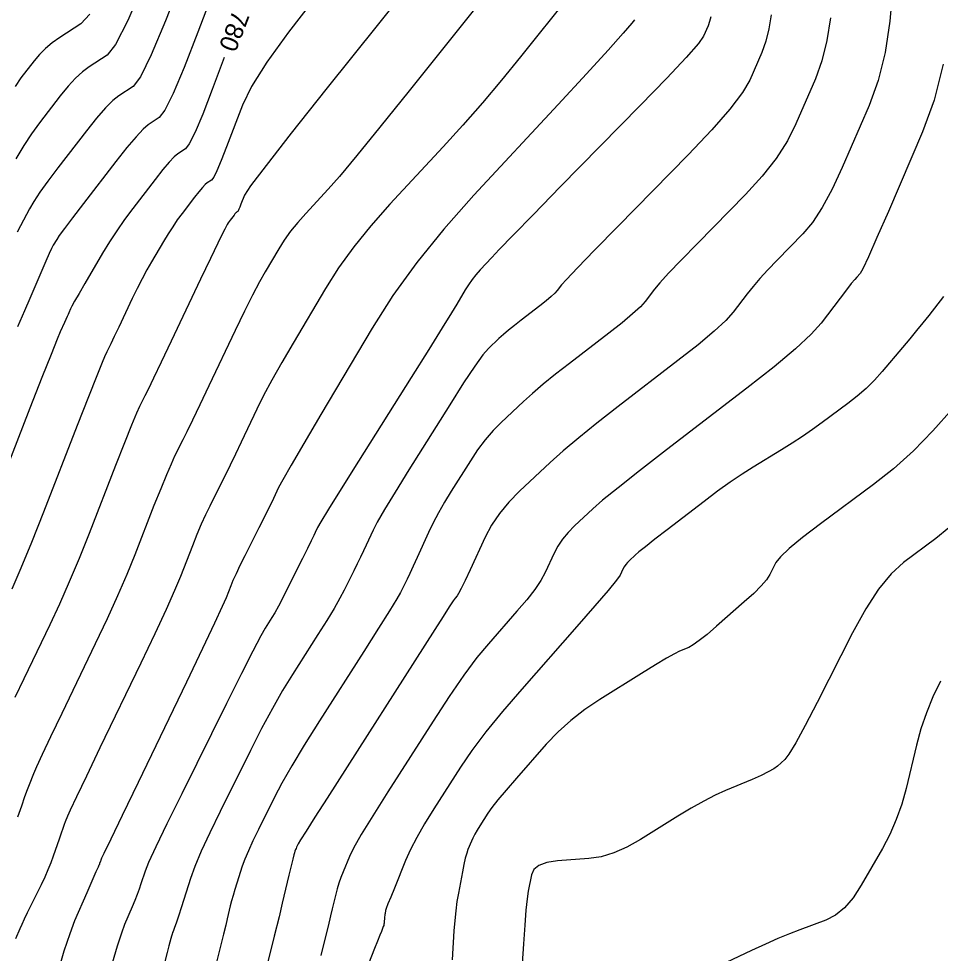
# Model space of a CAD drawing. Extents: x 2082232 to 2083549, y 592624 to 593832.
# Drawn here: x 2083043.8 to 2083079.59, y 593613.69 to 593650 of the extents above; entities that cross this region are included whole.
import ezdxf

# ---------------------------------------------------------------- set-up
doc = ezdxf.new("R2010")
doc.units = 0
doc.layers.add('DT_X_Contour_Major', color=7, linetype='Continuous')
doc.layers.add('DT_X_Contour_Minor', color=7, linetype='Continuous')

msp = doc.modelspace()

# ---------------------------------------------------------------- linework, layer by layer
at = {"layer": 'DT_X_Contour_Major'}
for points in [[(2083067.712, 593649.962), (2083067.606, 593649.83), (2083067.273, 593649.44), (2083066.686, 593648.784), (2083065.842, 593647.861), (2083064.744, 593646.671), (2083061.474, 593643.143), (2083060.307, 593641.827), (2083059.261, 593640.528), (2083058.335, 593639.245), (2083057.528, 593637.978), (2083055.538, 593634.62), (2083054.876, 593633.498), (2083054.381, 593632.651), (2083054.054, 593632.08), (2083053.894, 593631.783), (2083053.692, 593631.357), (2083053.6, 593631.167), (2083053.476, 593630.914), (2083053.319, 593630.599), (2083053.13, 593630.222), (2083052.582, 593629.133), (2083052.394, 593628.754), (2083052.24, 593628.433), (2083052.121, 593628.171), (2083052.036, 593627.968), (2083051.855, 593627.504), (2083051.707, 593627.169), (2083051.401, 593626.511), (2083050.935, 593625.532), (2083050.311, 593624.23), (2083048.434, 593620.329), (2083047.817, 593619.048), (2083047.375, 593618.129), (2083047.109, 593617.574), (2083047.017, 593617.381), (2083047.005, 593617.352), (2083047, 593617.338), (2083046.993, 593617.319), (2083046.985, 593617.295), (2083046.975, 593617.266), (2083046.945, 593617.18), (2083046.933, 593617.147), (2083046.919, 593617.113), (2083046.903, 593617.076), (2083046.885, 593617.038), (2083046.834, 593616.935), (2083046.795, 593616.85), (2083046.717, 593616.672), (2083046.6, 593616.402), (2083046.443, 593616.04), (2083045.974, 593614.951), (2083045.782, 593614.453), (2083045.558, 593613.775), (2083045.302, 593612.916)], [(2083051.786, 593648.495), (2083051.317, 593647.254), (2083050.945, 593646.297), (2083050.648, 593645.593), (2083050.425, 593645.142), (2083050.276, 593644.943), (2083049.98, 593644.75), (2083049.841, 593644.634), (2083049.649, 593644.429), (2083049.403, 593644.136), (2083049.103, 593643.755), (2083048.23, 593642.621), (2083047.911, 593642.194), (2083047.61, 593641.763), (2083047.326, 593641.329), (2083047.06, 593640.891), (2083046.372, 593639.719), (2083046.144, 593639.328), (2083045.974, 593639.032), (2083045.862, 593638.832), (2083045.809, 593638.727), (2083045.745, 593638.577), (2083045.716, 593638.511), (2083045.678, 593638.425), (2083045.631, 593638.319), (2083045.574, 593638.194), (2083045.411, 593637.832), (2083045.292, 593637.546), (2083045.057, 593636.957), (2083044.706, 593636.065), (2083044.239, 593634.871), (2083042.84, 593631.284)], [(2083079.696, 593648.233), (2083079.35, 593646.838), (2083078.901, 593645.601), (2083077.568, 593642.513), (2083077.125, 593641.494), (2083076.794, 593640.751), (2083076.576, 593640.286), (2083076.47, 593640.097), (2083076.34, 593639.964), (2083076.263, 593639.875), (2083076.129, 593639.708), (2083075.939, 593639.462), (2083075.692, 593639.139), (2083074.959, 593638.172), (2083074.572, 593637.742), (2083073.962, 593637.179), (2083073.129, 593636.481), (2083072.072, 593635.649), (2083068.957, 593633.253), (2083067.902, 593632.436), (2083067.072, 593631.781), (2083066.468, 593631.289), (2083066.09, 593630.959), (2083065.384, 593630.296), (2083065.135, 593630.043), (2083064.921, 593629.782), (2083064.739, 593629.513), (2083064.591, 593629.236), (2083064.242, 593628.486), (2083064.075, 593628.18), (2083063.837, 593627.827), (2083063.528, 593627.427), (2083063.147, 593626.978), (2083062.038, 593625.719), (2083061.592, 593625.177), (2083061.085, 593624.495), (2083060.518, 593623.674), (2083059.891, 593622.712), (2083058.137, 593619.963), (2083057.55, 593619.033), (2083057.105, 593618.304), (2083056.802, 593617.778), (2083056.64, 593617.454), (2083056.397, 593616.858), (2083056.311, 593616.636), (2083056.235, 593616.416), (2083056.169, 593616.199), (2083056.114, 593615.984), (2083055.978, 593615.413), (2083055.912, 593615.14), (2083055.816, 593614.748), (2083055.689, 593614.237), (2083055.532, 593613.607)]]:
    msp.add_lwpolyline(points, dxfattribs=at)
at = {"layer": 'DT_X_Contour_Minor'}
for points in [[(2083052.33, 593653.64), (2083050.759, 593649.483), (2083050.224, 593648.106), (2083049.796, 593647.092), (2083049.475, 593646.443), (2083049.261, 593646.157), (2083048.834, 593645.879), (2083048.635, 593645.711), (2083048.359, 593645.417), (2083048.004, 593644.995), (2083047.572, 593644.447), (2083046.316, 593642.815), (2083045.897, 593642.269), (2083045.584, 593641.855), (2083045.377, 593641.574), (2083045.276, 593641.424), (2083045.145, 593641.202), (2083045.081, 593641.078), (2083044.985, 593640.873), (2083044.858, 593640.587), (2083044.7, 593640.22), (2083044.236, 593639.133), (2083044.028, 593638.654), (2083043.754, 593638.032)], [(2083059.813, 593652.363), (2083055.728, 593647.247), (2083054.382, 593645.552), (2083053.406, 593644.304), (2083052.8, 593643.502), (2083052.565, 593643.147), (2083052.433, 593642.796), (2083052.387, 593642.68), (2083052.351, 593642.595), (2083052.324, 593642.54), (2083052.306, 593642.516), (2083052.27, 593642.492), (2083052.253, 593642.478), (2083052.23, 593642.453), (2083052.2, 593642.418), (2083052.164, 593642.371), (2083052.058, 593642.234), (2083052.018, 593642.18), (2083051.979, 593642.124), (2083051.94, 593642.064), (2083051.902, 593642), (2083051.8, 593641.827), (2083051.713, 593641.657), (2083051.528, 593641.277), (2083051.245, 593640.686), (2083050.864, 593639.885), (2083049.718, 593637.469), (2083049.332, 593636.656), (2083049.034, 593636.032), (2083048.824, 593635.595), (2083048.702, 593635.346), (2083048.494, 593634.932), (2083048.377, 593634.672), (2083048.184, 593634.204), (2083047.913, 593633.527), (2083047.565, 593632.641), (2083046.535, 593629.999), (2083046.149, 593629.034), (2083045.766, 593628.121), (2083045.385, 593627.258), (2083045.006, 593626.447), (2083043.997, 593624.352), (2083043.655, 593623.635)], [(2083050.201, 593651.711), (2083049.503, 593649.914), (2083048.944, 593648.591), (2083048.525, 593647.744), (2083048.246, 593647.37), (2083047.689, 593647.008), (2083047.454, 593646.821), (2083047.167, 593646.533), (2083046.827, 593646.142), (2083046.435, 593645.65), (2083045.32, 593644.202), (2083044.938, 593643.695), (2083044.627, 593643.262), (2083044.388, 593642.902), (2083044.22, 593642.615), (2083043.868, 593641.949), (2083043.743, 593641.713)], [(2083048.648, 593651.371), (2083048.033, 593649.934), (2083047.56, 593649.005), (2083047.231, 593648.584), (2083046.544, 593648.137), (2083046.28, 593647.941), (2083046.005, 593647.687), (2083045.717, 593647.377), (2083045.418, 593647.009), (2083044.605, 593645.953), (2083044.3, 593645.534), (2083043.995, 593645.07), (2083043.691, 593644.562)], [(2083062.281, 593651.356), (2083058.959, 593647.196), (2083057.828, 593645.787), (2083056.927, 593644.68), (2083056.257, 593643.875), (2083055.816, 593643.373), (2083054.947, 593642.436), (2083054.638, 593642.086), (2083054.36, 593641.741), (2083054.114, 593641.4), (2083053.9, 593641.064), (2083053.371, 593640.172), (2083053.149, 593639.778), (2083052.882, 593639.266), (2083052.568, 593638.636), (2083052.208, 593637.887), (2083051.186, 593635.733), (2083050.835, 593634.996), (2083050.551, 593634.401), (2083050.332, 593633.948), (2083050.178, 593633.638), (2083049.857, 593632.999), (2083049.716, 593632.699), (2083049.536, 593632.28), (2083049.316, 593631.742), (2083049.055, 593631.083), (2083048.308, 593629.167), (2083048.002, 593628.413), (2083047.644, 593627.584), (2083047.235, 593626.683), (2083046.774, 593625.708), (2083045.476, 593623.011), (2083045.042, 593622.106), (2083044.714, 593621.414), (2083044.492, 593620.934), (2083044.376, 593620.667), (2083044.207, 593620.238), (2083044.131, 593620.039), (2083044.032, 593619.764), (2083043.908, 593619.411), (2083043.761, 593618.982)], [(2083065.216, 593650.935), (2083063.282, 593648.513), (2083062.551, 593647.614), (2083061.807, 593646.732), (2083061.05, 593645.868), (2083060.28, 593645.022), (2083058.211, 593642.789), (2083057.472, 593641.957), (2083056.81, 593641.135), (2083056.224, 593640.323), (2083055.714, 593639.521), (2083054.454, 593637.396), (2083054.013, 593636.638), (2083053.631, 593635.959), (2083053.311, 593635.358), (2083053.051, 593634.835), (2083052.439, 593633.545), (2083052.218, 593633.081), (2083052.013, 593632.658), (2083051.825, 593632.274), (2083051.654, 593631.93), (2083051.22, 593631.066), (2083051.055, 593630.727), (2083050.888, 593630.357), (2083050.718, 593629.956), (2083050.545, 593629.525), (2083050.081, 593628.336), (2083049.855, 593627.791), (2083049.523, 593627.048), (2083049.085, 593626.107), (2083048.542, 593624.969), (2083046.955, 593621.67), (2083046.43, 593620.577), (2083046.045, 593619.772), (2083045.8, 593619.254), (2083045.696, 593619.024), (2083045.606, 593618.795), (2083045.566, 593618.689), (2083045.512, 593618.541), (2083045.446, 593618.353), (2083045.368, 593618.124), (2083045.14, 593617.458), (2083045.047, 593617.202), (2083044.938, 593616.932), (2083044.812, 593616.649), (2083044.67, 593616.353), (2083044.27, 593615.545), (2083044.13, 593615.262), (2083044.013, 593615.018), (2083043.917, 593614.813), (2083043.843, 593614.647), (2083043.675, 593614.256)], [(2083077.741, 593651.247), (2083077.631, 593649.908), (2083077.44, 593648.692), (2083077.17, 593647.6), (2083076.818, 593646.632), (2083075.775, 593644.214), (2083075.386, 593643.373), (2083075.001, 593642.663), (2083074.62, 593642.084), (2083074.244, 593641.637), (2083073.247, 593640.618), (2083072.894, 593640.25), (2083072.584, 593639.91), (2083072.315, 593639.598), (2083072.089, 593639.314), (2083071.543, 593638.594), (2083071.255, 593638.274), (2083070.801, 593637.855), (2083070.181, 593637.335), (2083069.394, 593636.716), (2083067.073, 593634.931), (2083066.256, 593634.293), (2083065.545, 593633.718), (2083064.94, 593633.206), (2083064.441, 593632.756), (2083063.251, 593631.64), (2083062.833, 593631.214), (2083062.472, 593630.775), (2083062.166, 593630.322), (2083061.917, 593629.855), (2083061.329, 593628.592), (2083061.132, 593628.173), (2083060.982, 593627.864), (2083060.88, 593627.665), (2083060.826, 593627.575), (2083060.744, 593627.482), (2083060.672, 593627.38), (2083060.516, 593627.145), (2083060.278, 593626.776), (2083059.957, 593626.274), (2083055.775, 593619.716), (2083055.305, 593618.978), (2083054.962, 593618.437), (2083054.747, 593618.093), (2083054.659, 593617.945), (2083054.594, 593617.813), (2083054.571, 593617.767), (2083054.553, 593617.727), (2083054.538, 593617.692), (2083054.528, 593617.663), (2083054.506, 593617.594), (2083054.486, 593617.52), (2083054.445, 593617.35), (2083054.381, 593617.085), (2083054.295, 593616.724), (2083054.036, 593615.634), (2083053.91, 593615.108), (2083053.723, 593614.35), (2083053.477, 593613.359)], [(2083055.357, 593650.879), (2083054.273, 593649.482), (2083053.434, 593648.311), (2083052.838, 593647.365), (2083052.487, 593646.645), (2083051.875, 593645.025), (2083051.666, 593644.489), (2083051.499, 593644.094), (2083051.374, 593643.841), (2083051.291, 593643.729), (2083051.125, 593643.621), (2083051.047, 593643.556), (2083050.94, 593643.441), (2083050.801, 593643.277), (2083050.633, 593643.063), (2083050.144, 593642.427), (2083049.961, 593642.181), (2083049.78, 593641.92), (2083049.602, 593641.643), (2083049.425, 593641.351), (2083048.957, 593640.552), (2083048.778, 593640.238), (2083048.595, 593639.896), (2083048.407, 593639.525), (2083048.213, 593639.126), (2083047.69, 593638.023), (2083047.514, 593637.652), (2083047.378, 593637.367), (2083047.282, 593637.168), (2083047.226, 593637.054), (2083047.131, 593636.865), (2083047.038, 593636.645), (2083046.831, 593636.128), (2083046.51, 593635.312), (2083046.075, 593634.198), (2083044.761, 593630.831), (2083044.296, 593629.656), (2083043.888, 593628.657), (2083043.534, 593627.834)], [(2083046.562, 593650.179), (2083046.216, 593649.798), (2083045.399, 593649.266), (2083045.106, 593649.06), (2083044.843, 593648.842), (2083044.608, 593648.611), (2083044.402, 593648.368), (2083043.89, 593647.704), (2083043.663, 593647.373)], [(2083070.675, 593650.07), (2083070.629, 593649.886), (2083070.57, 593649.723), (2083070.395, 593649.317), (2083070.192, 593649.035), (2083069.714, 593648.493), (2083068.962, 593647.693), (2083067.935, 593646.634), (2083064.831, 593643.463), (2083063.791, 593642.4), (2083063.001, 593641.589), (2083062.459, 593641.03), (2083062.167, 593640.723), (2083061.719, 593640.24), (2083061.557, 593640.056), (2083061.406, 593639.865), (2083061.266, 593639.667), (2083061.138, 593639.463), (2083060.81, 593638.91), (2083060.607, 593638.576), (2083060.243, 593637.99), (2083059.72, 593637.152), (2083059.036, 593636.06), (2083056.999, 593632.814), (2083056.326, 593631.74), (2083055.836, 593630.951), (2083055.529, 593630.448), (2083055.404, 593630.232), (2083055.314, 593630.035), (2083055.258, 593629.917), (2083055.158, 593629.711), (2083055.012, 593629.417), (2083054.822, 593629.034), (2083054.255, 593627.897), (2083054.057, 593627.504), (2083053.887, 593627.179), (2083053.745, 593626.923), (2083053.633, 593626.735), (2083053.37, 593626.323), (2083053.203, 593626.024), (2083052.897, 593625.435), (2083052.453, 593624.557), (2083051.872, 593623.39), (2083050.136, 593619.891), (2083049.559, 593618.719), (2083049.129, 593617.828), (2083048.847, 593617.218), (2083048.712, 593616.888), (2083048.55, 593616.384), (2083048.483, 593616.186), (2083048.403, 593615.972), (2083048.312, 593615.742), (2083048.208, 593615.495), (2083047.915, 593614.816), (2083047.788, 593614.478), (2083047.626, 593613.973), (2083047.43, 593613.303)], [(2083073.015, 593650.152), (2083072.93, 593649.611), (2083072.809, 593649.124), (2083072.653, 593648.693), (2083072.188, 593647.616), (2083071.907, 593647.132), (2083071.415, 593646.487), (2083070.709, 593645.682), (2083069.791, 593644.716), (2083067.061, 593641.927), (2083066.157, 593641.002), (2083065.493, 593640.316), (2083065.068, 593639.871), (2083064.884, 593639.666), (2083064.712, 593639.439), (2083064.622, 593639.339), (2083064.479, 593639.207), (2083064.284, 593639.043), (2083064.036, 593638.848), (2083063.306, 593638.287), (2083063.048, 593638.085), (2083062.819, 593637.899), (2083062.62, 593637.73), (2083062.45, 593637.576), (2083062.038, 593637.19), (2083061.829, 593636.944), (2083061.509, 593636.498), (2083061.078, 593635.85), (2083060.538, 593635.002), (2083058.949, 593632.47), (2083058.416, 593631.612), (2083058.006, 593630.937), (2083057.72, 593630.444), (2083057.559, 593630.134), (2083057.293, 593629.55), (2083057.189, 593629.323), (2083057.074, 593629.081), (2083056.949, 593628.823), (2083056.814, 593628.551), (2083056.442, 593627.803), (2083056.273, 593627.484), (2083056.046, 593627.091), (2083055.761, 593626.621), (2083055.419, 593626.076), (2083054.428, 593624.523), (2083054.048, 593623.901), (2083053.65, 593623.203), (2083053.234, 593622.428), (2083052.801, 593621.575), (2083051.622, 593619.198), (2083051.219, 593618.367), (2083050.893, 593617.656), (2083050.644, 593617.065), (2083050.473, 593616.594), (2083050.119, 593615.498), (2083050.002, 593615.134), (2083049.914, 593614.866), (2083049.856, 593614.693), (2083049.828, 593614.616), (2083049.794, 593614.536), (2083049.779, 593614.497), (2083049.76, 593614.438), (2083049.738, 593614.36), (2083049.711, 593614.262), (2083049.633, 593613.975), (2083049.565, 593613.718), (2083049.418, 593613.161)], [(2083075.323, 593650.03), (2083075.185, 593649.151), (2083074.989, 593648.362), (2083074.736, 593647.662), (2083073.981, 593645.915), (2083073.647, 593645.252), (2083073.208, 593644.575), (2083072.665, 593643.883), (2083072.018, 593643.177), (2083070.154, 593641.273), (2083069.525, 593640.626), (2083069.038, 593640.113), (2083068.692, 593639.735), (2083068.487, 593639.49), (2083068.128, 593639.017), (2083067.939, 593638.806), (2083067.64, 593638.531), (2083067.232, 593638.189), (2083066.715, 593637.782), (2083065.19, 593636.609), (2083064.649, 593636.187), (2083064.171, 593635.798), (2083063.755, 593635.444), (2083063.401, 593635.124), (2083062.54, 593634.316), (2083062.222, 593633.996), (2083061.917, 593633.641), (2083061.622, 593633.251), (2083061.339, 593632.826), (2083060.6, 593631.648), (2083060.336, 593631.216), (2083060.101, 593630.803), (2083059.893, 593630.41), (2083059.714, 593630.036), (2083059.272, 593629.065), (2083059.119, 593628.729), (2083058.99, 593628.451), (2083058.886, 593628.23), (2083058.807, 593628.067), (2083058.628, 593627.709), (2083058.489, 593627.465), (2083058.205, 593627.002), (2083057.777, 593626.319), (2083057.205, 593625.418), (2083055.486, 593622.722), (2083054.892, 593621.779), (2083054.402, 593620.971), (2083054.015, 593620.298), (2083053.73, 593619.76), (2083053.108, 593618.506), (2083052.894, 593618.064), (2083052.718, 593617.677), (2083052.581, 593617.345), (2083052.481, 593617.07), (2083052.268, 593616.409), (2083052.193, 593616.168), (2083052.126, 593615.942), (2083052.068, 593615.73), (2083052.018, 593615.533), (2083051.898, 593615.026), (2083051.839, 593614.782), (2083051.753, 593614.43), (2083051.638, 593613.97), (2083051.496, 593613.401)], [(2083079.708, 593639.205), (2083079.135, 593638.471), (2083078.91, 593638.187), (2083078.666, 593637.885), (2083078.401, 593637.565), (2083078.117, 593637.226), (2083077.334, 593636.298), (2083077.03, 593635.959), (2083076.707, 593635.638), (2083076.363, 593635.334), (2083075.999, 593635.048), (2083075.001, 593634.309), (2083074.622, 593634.035), (2083074.233, 593633.768), (2083073.834, 593633.507), (2083073.425, 593633.252), (2083072.321, 593632.58), (2083071.891, 593632.308), (2083071.431, 593631.996), (2083070.94, 593631.643), (2083070.417, 593631.25), (2083068.983, 593630.147), (2083068.502, 593629.775), (2083068.134, 593629.487), (2083067.88, 593629.283), (2083067.74, 593629.162), (2083067.516, 593628.952), (2083067.438, 593628.872), (2083067.37, 593628.79), (2083067.312, 593628.705), (2083067.265, 593628.617), (2083067.155, 593628.379), (2083067.018, 593628.188), (2083066.692, 593627.791), (2083066.175, 593627.189), (2083065.469, 593626.382), (2083063.332, 593623.956), (2083062.582, 593623.085), (2083061.936, 593622.289), (2083061.394, 593621.568), (2083060.955, 593620.923), (2083059.923, 593619.305), (2083059.564, 593618.724), (2083059.261, 593618.195), (2083059.014, 593617.717), (2083058.823, 593617.292), (2083058.388, 593616.226), (2083058.245, 593615.871), (2083058.14, 593615.607), (2083058.075, 593615.432), (2083058.048, 593615.348), (2083058.028, 593615.243), (2083058.021, 593615.202), (2083058.015, 593615.158), (2083058.01, 593615.11), (2083058.006, 593615.059), (2083057.997, 593614.918), (2083057.992, 593614.866), (2083057.984, 593614.817), (2083057.973, 593614.772), (2083057.959, 593614.729), (2083057.916, 593614.619), (2083057.886, 593614.541), (2083057.826, 593614.391), (2083057.738, 593614.167), (2083057.62, 593613.871), (2083057.267, 593612.984)], [(2083080.06, 593634.84), (2083079.302, 593633.985), (2083078.539, 593633.211), (2083077.771, 593632.516), (2083076.998, 593631.901), (2083074.93, 593630.37), (2083074.24, 593629.845), (2083073.722, 593629.42), (2083073.375, 593629.095), (2083073.2, 593628.87), (2083072.962, 593628.402), (2083072.834, 593628.204), (2083072.626, 593627.962), (2083072.34, 593627.675), (2083071.976, 593627.343), (2083070.899, 593626.398), (2083070.528, 593626.081), (2083070.225, 593625.839), (2083069.99, 593625.67), (2083069.821, 593625.576), (2083069.462, 593625.425), (2083069.269, 593625.328), (2083068.958, 593625.151), (2083068.529, 593624.895), (2083067.983, 593624.558), (2083066.37, 593623.553), (2083065.786, 593623.162), (2083065.244, 593622.741), (2083064.745, 593622.29), (2083064.287, 593621.81), (2083063.124, 593620.49), (2083062.728, 593620.034), (2083062.412, 593619.656), (2083062.175, 593619.356), (2083062.019, 593619.134), (2083061.708, 593618.647), (2083061.6, 593618.472), (2083061.509, 593618.313), (2083061.434, 593618.169), (2083061.377, 593618.041), (2083061.246, 593617.72), (2083061.196, 593617.576), (2083061.143, 593617.384), (2083061.088, 593617.144), (2083061.031, 593616.856), (2083060.874, 593616.024), (2083060.819, 593615.699), (2083060.773, 593615.346), (2083060.734, 593614.966), (2083060.702, 593614.559), (2083060.63, 593613.437)], [(2083079.914, 593630.216), (2083079.409, 593629.801), (2083078.152, 593628.87), (2083077.676, 593628.438), (2083077.188, 593627.84), (2083076.688, 593627.074), (2083076.178, 593626.143), (2083074.8, 593623.436), (2083074.335, 593622.536), (2083073.972, 593621.867), (2083073.71, 593621.427), (2083073.551, 593621.217), (2083073.263, 593620.964), (2083073.12, 593620.861), (2083072.908, 593620.74), (2083072.626, 593620.603), (2083072.276, 593620.449), (2083071.248, 593620.015), (2083070.844, 593619.831), (2083070.399, 593619.603), (2083069.916, 593619.331), (2083069.394, 593619.015), (2083067.948, 593618.115), (2083067.416, 593617.815), (2083066.905, 593617.592), (2083066.414, 593617.443), (2083065.944, 593617.371), (2083064.717, 593617.278), (2083064.308, 593617.218), (2083064.004, 593617.108), (2083063.804, 593616.948), (2083063.708, 593616.737), (2083063.589, 593616.108), (2083063.544, 593615.803), (2083063.497, 593615.36), (2083063.449, 593614.779), (2083063.398, 593614.059), (2083063.262, 593611.956)], [(2083079.588, 593624.268), (2083079.297, 593623.653), (2083079.046, 593623.034), (2083078.834, 593622.41), (2083078.663, 593621.781), (2083078.259, 593620.098), (2083078.088, 593619.479), (2083077.878, 593618.884), (2083077.629, 593618.312), (2083077.341, 593617.765), (2083076.519, 593616.336), (2083076.202, 593615.85), (2083075.867, 593615.462), (2083075.514, 593615.172), (2083075.143, 593614.982), (2083074.13, 593614.604), (2083073.729, 593614.447), (2083073.283, 593614.26), (2083072.794, 593614.043), (2083072.261, 593613.796), (2083070.781, 593613.096)]]:
    msp.add_lwpolyline(points, dxfattribs=at)

# ---------------------------------------------------------------- texts
at = {"layer": 'DT_X_Contour_Major'}
msp.add_text('780', height=0.7, rotation=248.8809, dxfattribs=at).set_placement((2083052.126, 593650.369))

doc.saveas('drawing.dxf')
